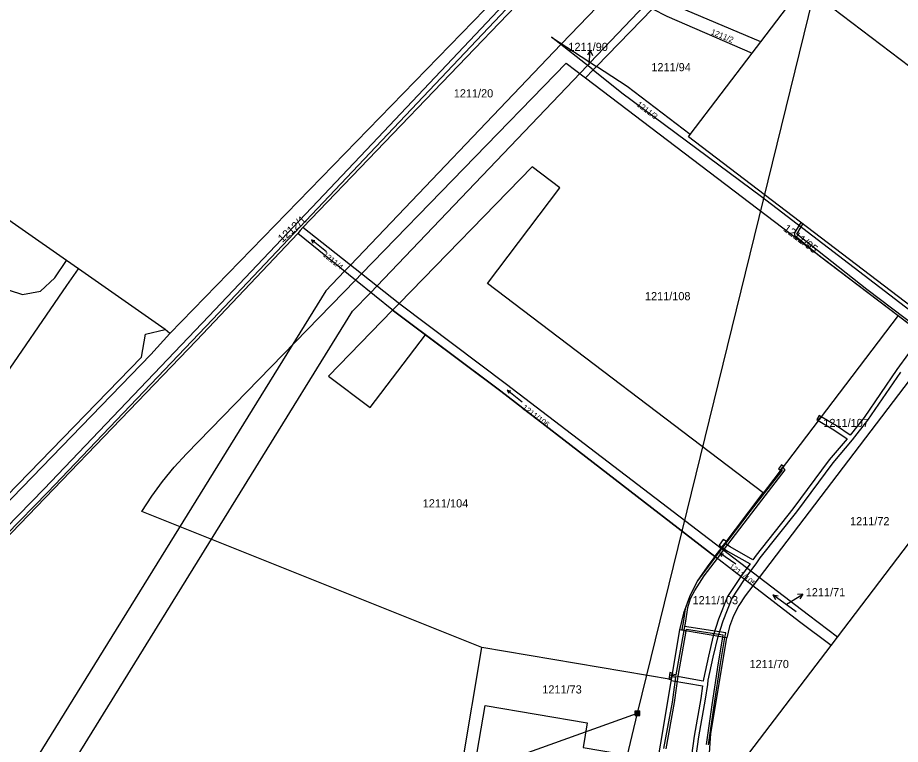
# Model space of a CAD drawing. Extents: x -756746 to -753363, y -1166406 to -1161727.
# Drawn here: x -754590.3 to -754406.3, y -1163790.8 to -1163639.4 of the extents above; entities that cross this region are included whole.
import ezdxf

# ---------------------------------------------------------------- set-up
doc = ezdxf.new("R2010")
doc.units = 0
for name, color, linetype in [('Hranice parcel', 7, 'Continuous'), ('Parcelní čísla', 7, 'Continuous'), ('Pop  PČ popisy', 7, 'Continuous'), ('Poz předměty', 7, 'Continuous'), ('Vnitřní kresba', 7, 'Continuous'), ('Věcná břemena k části', 7, 'Continuous'), ('Značky kultur', 7, 'Continuous')]:
    doc.layers.add(name, color=color, linetype=linetype)

msp = doc.modelspace()

# ---------------------------------------------------------------- linework, layer by layer
at = {"layer": 'Hranice parcel'}
for p, q in [((-754440.61, -1163583.79), (-754558.62, -1163705.14)), ((-754530.89, -1163683.07), (-754437.68, -1163586.12)), ((-754469.67, -1163649.54), (-754457.97, -1163637.5)), ((-754437.24, -1163646.78), (-754435.43, -1163644.39)), ((-754450.11, -1163663.69), (-754437.24, -1163646.78)), ((-754471.96, -1163651.89), (-754470.37, -1163650.26)), ((-754469.67, -1163649.54), (-754470.37, -1163650.26)), ((-754471.96, -1163651.89), (-754406.82, -1163701.45)), ((-754518.66, -1163692.74), (-754530.89, -1163683.07)), ((-754519.92, -1163694.03), (-754531.91, -1163684.33)), ((-754519.92, -1163694.03), (-754518.66, -1163692.74)), ((-754406.82, -1163701.45), (-754443.71, -1163749.94)), ((-754406.82, -1163701.45), (-754398.86, -1163707.51)), ((-754558.62, -1163705.14), (-754559.58, -1163704.32)), ((-754398.86, -1163707.51), (-754435.76, -1163756)), ((-754443.71, -1163749.94), (-754445, -1163751.63)), ((-754435.76, -1163756), (-754443.71, -1163749.94)), ((-754437.08, -1163757.74), (-754445, -1163751.63)), ((-754435.76, -1163756), (-754437.08, -1163757.74)), ((-754452.34, -1163766.94), (-754454.09, -1163777.29)), ((-754442.48, -1163768.61), (-754452.34, -1163766.94)), ((-754420.78, -1163770.17), (-754419.46, -1163768.45)), ((-754499.68, -1163806.89), (-754493.53, -1163770.6)), ((-754454.09, -1163777.29), (-754493.53, -1163770.6))]:
    msp.add_line(p, q, dxfattribs=at)
for points in [[(-754559.58, -1163704.32), (-754577.63, -1163691.72), (-754580.1, -1163689.99), (-754624.32, -1163659.11), (-754626.95, -1163657.18), (-754696.73, -1163608.35)], [(-754435.43, -1163644.39), (-754426.49, -1163632.64), (-754376.12, -1163670.95)], [(-754435.43, -1163644.39), (-754454.19, -1163636.5), (-754456.35, -1163635.84)], [(-754457.97, -1163637.5), (-754455.03, -1163639.07), (-754437.24, -1163646.78)], [(-754470.37, -1163650.26), (-754479.07, -1163643.4), (-754469.67, -1163649.54)], [(-754518.66, -1163692.74), (-754475.97, -1163648.84), (-754471.96, -1163651.89)], [(-754470.37, -1163650.26), (-754464.36, -1163655), (-754435.27, -1163676.6), (-754387.15, -1163713.47), (-754381.08, -1163718.05)], [(-754450.11, -1163663.69), (-754463.25, -1163653.74), (-754469.67, -1163649.54)], [(-754380.06, -1163716.39), (-754380.77, -1163717.32), (-754450.51, -1163664.22), (-754450.11, -1163663.69)], [(-754743.38, -1163674.21), (-754623.5, -1163757.98), (-754616.1, -1163763.15), (-754564.5, -1163710.12), (-754563.64, -1163705.31), (-754559.58, -1163704.32)], [(-754530.89, -1163683.07), (-754531.46, -1163683.69), (-754531.91, -1163684.33)], [(-754531.91, -1163684.33), (-754553.01, -1163706.65), (-754616.22, -1163772.19), (-754632.91, -1163789.88)], [(-754443.71, -1163749.94), (-754488.43, -1163715.8), (-754510.67, -1163699.06), (-754518.66, -1163692.74)], [(-754493.53, -1163770.6), (-754564.44, -1163742.23), (-754562.36, -1163739.04), (-754560.12, -1163735.97), (-754557.7, -1163733.04), (-754555.13, -1163730.23), (-754519.92, -1163694.03)], [(-754445, -1163751.63), (-754489.62, -1163717.19), (-754511.96, -1163700.48), (-754519.92, -1163694.03)], [(-754616.24, -1163764.97), (-754562.55, -1163709.53), (-754558.62, -1163705.14)], [(-754419.46, -1163768.45), (-754385.64, -1163724.06), (-754361.51, -1163742.44), (-754395.36, -1163786.92)], [(-754445, -1163751.63), (-754446.63, -1163753.78), (-754448.65, -1163756.79), (-754450.28, -1163760.01), (-754451.52, -1163763.42), (-754452.34, -1163766.94)], [(-754419.46, -1163768.45), (-754425.51, -1163763.82), (-754435.76, -1163756)], [(-754437.08, -1163757.74), (-754438.68, -1163759.84), (-754440.03, -1163761.86), (-754441.11, -1163763.99), (-754441.93, -1163766.24), (-754442.48, -1163768.61)], [(-754420.78, -1163770.17), (-754427.36, -1163765.24), (-754437.08, -1163757.74)], [(-754414.65, -1163820.74), (-754422.3, -1163818.47), (-754430.3, -1163816.31), (-754438.37, -1163814.37), (-754443.27, -1163813.31), (-754444.58, -1163810.53), (-754445.5, -1163807.61), (-754446, -1163804.58), (-754446.09, -1163801.51), (-754445.69, -1163793.64), (-754446.19, -1163793.61), (-754445.85, -1163788.49), (-754442.48, -1163768.61)], [(-754396.47, -1163788.39), (-754415.79, -1163813.77), (-754439.95, -1163795.34), (-754420.78, -1163770.17)], [(-754454.09, -1163777.29), (-754458.65, -1163804.17), (-754459.47, -1163805.51), (-754460.58, -1163806.63), (-754462.09, -1163807.62), (-754463.77, -1163808.28), (-754465.83, -1163808.8), (-754467.93, -1163809.2), (-754474.59, -1163808.43), (-754478.57, -1163808.05), (-754483.31, -1163807.66), (-754487.89, -1163807.35), (-754492.44, -1163807.12), (-754499.68, -1163806.89)], [(-754471.58, -1163786.25), (-754472.42, -1163791.41), (-754458.1, -1163793.85), (-754460, -1163805.05), (-754474.34, -1163802.57), (-754475.25, -1163807.74), (-754496.52, -1163804.13), (-754492.88, -1163782.67), (-754471.58, -1163786.25)]]:
    msp.add_lwpolyline(points, dxfattribs=at)
at = {"layer": 'Pop  PČ popisy'}
for p, q in [((-754470.96, -1163646.2), (-754471.53, -1163647.16)), ((-754471.17, -1163649.19), (-754470.96, -1163646.2)), ((-754470.96, -1163646.2), (-754470.53, -1163647.23)), ((-754430.04, -1163761.56), (-754429.23, -1163761.06)), ((-754429.23, -1163761.06), (-754426.69, -1163759.47)), ((-754426.69, -1163759.47), (-754427.8, -1163759.58)), ((-754426.69, -1163759.47), (-754427.27, -1163760.43))]:
    msp.add_line(p, q, dxfattribs=at)
at = {"layer": 'Poz předměty'}
for p, q in [((-754461.11, -1163784.29), (-754411.21, -1163580.94)), ((-754611.92, -1163838.03), (-754461.11, -1163784.29)), ((-754505.91, -1163968.54), (-754461.11, -1163784.29)), ((-754461.61, -1163783.79), (-754460.61, -1163783.79)), ((-754461.61, -1163784.79), (-754461.61, -1163783.79)), ((-754461.61, -1163783.99), (-754460.61, -1163783.99)), ((-754461.61, -1163784.19), (-754460.61, -1163784.19)), ((-754461.61, -1163784.39), (-754460.61, -1163784.39)), ((-754461.61, -1163784.59), (-754460.61, -1163784.59)), ((-754461.61, -1163784.79), (-754460.61, -1163784.79)), ((-754461.41, -1163784.79), (-754461.41, -1163783.79)), ((-754461.21, -1163784.79), (-754461.21, -1163783.79)), ((-754461.01, -1163784.79), (-754461.01, -1163783.79)), ((-754460.81, -1163784.79), (-754460.81, -1163783.79)), ((-754460.61, -1163784.79), (-754460.61, -1163783.79))]:
    msp.add_line(p, q, dxfattribs=at)
at = {"layer": 'Vnitřní kresba'}
for p, q in [((-754582.56, -1163693.54), (-754580.1, -1163689.99)), ((-754580.03, -1163695.19), (-754577.63, -1163691.72)), ((-754585.53, -1163696.35), (-754582.56, -1163693.54)), ((-754623.5, -1163757.98), (-754580.03, -1163695.19)), ((-754592.1, -1163696.11), (-754589.27, -1163697.02)), ((-754589.27, -1163697.02), (-754585.53, -1163696.35))]:
    msp.add_line(p, q, dxfattribs=at)
at = {"layer": 'Věcná břemena k části'}
for points in [[(-754502.34, -1163967.64), (-754604.79, -1163836.62), (-754520.5, -1163700.55), (-754516.73, -1163696.61), (-754515.46, -1163695.28), (-754471.56, -1163649.32), (-754470.97, -1163648.7), (-754459.5, -1163636.69), (-754458.16, -1163635.28), (-754412.51, -1163587.49), (-754418.28, -1163583.4), (-754465.64, -1163632.99), (-754465.92, -1163633.27), (-754476.93, -1163644.8), (-754477.08, -1163644.97), (-754520.97, -1163690.91), (-754522.19, -1163692.2), (-754526.06, -1163696.25), (-754611.38, -1163833.96), (-754626.56, -1163839.37), (-754622.45, -1163844.1), (-754621.79, -1163845.11), (-754610.25, -1163840.99), (-754509.94, -1163969.28)], [(-754402.18, -1163705.99), (-754407.08, -1163712.65), (-754413.9, -1163722.64), (-754416.8, -1163726.35), (-754419.65, -1163724.43), (-754422.83, -1163722.5), (-754423.44, -1163723.3), (-754420.19, -1163725.27), (-754417.43, -1163727.12), (-754421.14, -1163731.47), (-754428.71, -1163741.72), (-754436.36, -1163751.34), (-754437.07, -1163752.32), (-754441.8, -1163749.64), (-754442.91, -1163748.89), (-754443.51, -1163749.68), (-754442.33, -1163750.49), (-754437.66, -1163753.14), (-754438.32, -1163754.05), (-754439.59, -1163755.8), (-754442.33, -1163759.95), (-754444.21, -1163764.67), (-754445.32, -1163768.13), (-754446.35, -1163772.38), (-754447.35, -1163777.2), (-754447.4, -1163777.57), (-754453.95, -1163776.45), (-754453.98, -1163776.63), (-754454.02, -1163776.89), (-754454.09, -1163777.29), (-754454.12, -1163777.44), (-754447.54, -1163778.56), (-754447.94, -1163781.24), (-754449.34, -1163789.07), (-754450.73, -1163799.1)], [(-754449.74, -1163799.25), (-754448.35, -1163789.23), (-754446.95, -1163781.37), (-754446.49, -1163778.29), (-754446.37, -1163777.39), (-754445.37, -1163772.58), (-754444.33, -1163768.3), (-754443.27, -1163765), (-754441.44, -1163760.42), (-754438.8, -1163756.41), (-754437.53, -1163754.65), (-754436.42, -1163753.13), (-754435.54, -1163751.92), (-754427.91, -1163742.32), (-754420.36, -1163732.1), (-754416.3, -1163727.34), (-754413.1, -1163723.23), (-754406.26, -1163713.22)], [(-754455.17, -1163791.69), (-754453.4, -1163782.04), (-754452.66, -1163776.58), (-754451, -1163767.17), (-754451.49, -1163767.08), (-754453.11, -1163776.25), (-754453.89, -1163776.13), (-754453.98, -1163776.63), (-754453.19, -1163776.75), (-754453.9, -1163781.96), (-754455.68, -1163791.62)], [(-754446.31, -1163790.84), (-754445.13, -1163782.69), (-754443.8, -1163773.95), (-754442.91, -1163768.54), (-754443.4, -1163768.45), (-754444.29, -1163773.8), (-754445.61, -1163782.54), (-754446.8, -1163790.79)]]:
    msp.add_lwpolyline(points, dxfattribs=at)
for points in [[(-754439.04, -1163585.04), (-754446.55, -1163593.72), (-754481.81, -1163629.01), (-754516.45, -1163665.67), (-754550.44, -1163701.55), (-754584.75, -1163737.53), (-754619.61, -1163773.16), (-754634.57, -1163790.06), (-754633.1, -1163789.9), (-754618.85, -1163773.79), (-754584.03, -1163738.23), (-754549.72, -1163702.23), (-754515.67, -1163666.3), (-754481.09, -1163629.71), (-754445.83, -1163594.4), (-754438.26, -1163585.66)], [(-754505.31, -1163705.45), (-754489.62, -1163717.19), (-754445, -1163751.63), (-754443.71, -1163749.94), (-754434.92, -1163738.39), (-754492.38, -1163694.75), (-754477.29, -1163674.83), (-754483.08, -1163670.48), (-754510.81, -1163698.95), (-754512.15, -1163700.33), (-754511.96, -1163700.48)], [(-754505.31, -1163705.45), (-754489.62, -1163717.19), (-754445, -1163751.63), (-754443.71, -1163749.94), (-754434.92, -1163738.39), (-754492.38, -1163694.75), (-754477.29, -1163674.83), (-754483.08, -1163670.48), (-754510.81, -1163698.95), (-754512.15, -1163700.33), (-754511.96, -1163700.48)], [(-754426.67, -1163682.37), (-754427.07, -1163682.07), (-754427.42, -1163682.61), (-754428.43, -1163684.21), (-754428.42, -1163684.69), (-754423.18, -1163689), (-754406.82, -1163701.45), (-754398.86, -1163707.51), (-754382.51, -1163719.94), (-754382.22, -1163719.55), (-754413.34, -1163695.97), (-754427.92, -1163684.45), (-754427.02, -1163682.92)], [(-754505.31, -1163705.45), (-754511.96, -1163700.48), (-754512.15, -1163700.33), (-754525.49, -1163714.04), (-754516.87, -1163720.61)], [(-754423.76, -1163723.11), (-754423.44, -1163723.3), (-754422.83, -1163722.5), (-754423.24, -1163722.25)], [(-754451.03, -1163765.07), (-754450.66, -1163762.25), (-754450.05, -1163760.39), (-754449.16, -1163758.7), (-754447.23, -1163755.68), (-754444.48, -1163752.03), (-754443.19, -1163750.33), (-754437.32, -1163742.58), (-754430.32, -1163733.56), (-754430.86, -1163733.05), (-754431.17, -1163733.45), (-754431, -1163733.62), (-754437.72, -1163742.28), (-754443.59, -1163750.03), (-754444.87, -1163751.73), (-754448.65, -1163756.79), (-754450.28, -1163760.01), (-754451.2, -1163762.54), (-754451.53, -1163764.99), (-754451.89, -1163766.86), (-754451.4, -1163766.95)], [(-754431.32, -1163733.65), (-754431.17, -1163733.45), (-754430.86, -1163733.05), (-754430.71, -1163732.86), (-754431.11, -1163732.55), (-754431.72, -1163733.35)], [(-754443.24, -1163748.06), (-754444.08, -1163749.29), (-754443.51, -1163749.68), (-754442.91, -1163748.89), (-754442.6, -1163748.48)], [(-754443.32, -1163767.97), (-754443.4, -1163768.45), (-754442.91, -1163768.54), (-754442.74, -1163767.55), (-754451.33, -1163766.19), (-754451.49, -1163767.08), (-754451, -1163767.17), (-754450.93, -1163766.77)], [(-754453.86, -1163775.91), (-754454.35, -1163775.83), (-754454.51, -1163776.81), (-754454.02, -1163776.89)], [(-754454.09, -1163777.29), (-754453.95, -1163776.45), (-754454.45, -1163776.36), (-754454.59, -1163777.21)]]:
    msp.add_lwpolyline(points, close=True, dxfattribs=at)
at = {"layer": 'Značky kultur'}
for p, q in [((-754525.92, -1163688.13), (-754529.09, -1163685.65)), ((-754529.09, -1163685.65), (-754528.78, -1163686.32)), ((-754529.09, -1163685.65), (-754528.37, -1163685.79)), ((-754485.14, -1163719.48), (-754488.27, -1163716.95)), ((-754488.27, -1163716.95), (-754487.97, -1163717.63)), ((-754488.27, -1163716.95), (-754487.55, -1163717.1)), ((-754440.65, -1163753.25), (-754443.94, -1163750.95)), ((-754443.94, -1163750.95), (-754443.6, -1163751.6)), ((-754443.94, -1163750.95), (-754443.21, -1163751.05)), ((-754428.03, -1163763.17), (-754432.89, -1163759.64)), ((-754432.89, -1163759.64), (-754432.39, -1163760.62)), ((-754432.89, -1163759.64), (-754431.8, -1163759.81))]:
    msp.add_line(p, q, dxfattribs=at)

# ---------------------------------------------------------------- texts
at = {"layer": 'Parcelní čísla'}
for s, height, rotation, p in [('1211/2', 1.2, 338, (-754445.94, -1163642.79)), ('1211/3', 1.2, 323, (-754461.41, -1163657.67)), ('1212/1', 1.7, 42, (-754535.15, -1163686.34)), ('1211/95', 1.7, 323, (-754430.89, -1163683.62)), ('1211/4', 1.139, 321, (-754526.8, -1163688.93)), ('1211/106', 1.139, 323, (-754485.24, -1163720.83)), ('1211/105', 1.139, 322, (-754442.16, -1163753.9))]:
    msp.add_text(s, height=height, rotation=rotation, dxfattribs=at).set_placement(p)
for s, p in [('1211/90', (-754475.52, -1163646.3)), ('1211/94', (-754458.23, -1163650.53)), ('1211/20', (-754499.41, -1163655.98)), ('1211/108', (-754459.56, -1163698.24)), ('1211/107', (-754422.38, -1163724.66)), ('1211/104', (-754505.88, -1163741.4)), ('1211/72', (-754416.82, -1163745.12)), ('1211/71', (-754426.05, -1163759.92)), ('1211/103', (-754449.64, -1163761.58)), ('1211/70', (-754437.78, -1163774.88)), ('1211/73', (-754480.96, -1163780.17))]:
    msp.add_text(s, height=1.7, dxfattribs=at).set_placement(p)

doc.saveas('drawing.dxf')
